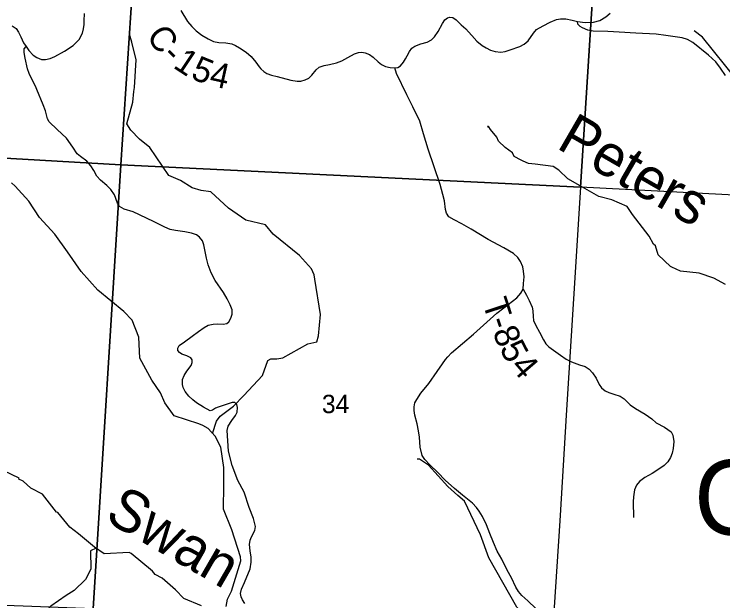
# Model space of a CAD drawing. Extents: x 1878108 to 2183446, y 146837 to 508383.
# Drawn here: x 2040993 to 2049515, y 228362 to 235414 of the extents above; entities that cross this region are included whole.
import ezdxf

# ---------------------------------------------------------------- set-up
doc = ezdxf.new("R2010")
doc.units = 0
for name, color, linetype in [('GM_X_County_Road', 7, 'Continuous'), ('GM_X_County_Road_Text', 7, 'Continuous'), ('GM_X_Minor_River', 7, 'Continuous'), ('GM_X_Minor_River_Text', 7, 'Continuous'), ('GM_X_Section', 7, 'Continuous'), ('GM_X_Section_Text', 7, 'Continuous'), ('GM_X_Township_Road', 7, 'Continuous'), ('GM_X_Township_Road_Text', 7, 'Continuous'), ('GM_X_Township_Text', 7, 'Continuous')]:
    doc.layers.add(name, color=color, linetype=linetype)

msp = doc.modelspace()

# ---------------------------------------------------------------- linework, layer by layer
at = {"layer": 'GM_X_County_Road'}
for points in [[(2040967.8, 235274.4), (2041015.9, 235240.1), (2041045.6, 235198.9), (2041074.2, 235141.7), (2041106.2, 235067.3), (2041136, 235025), (2041170.3, 234975.8), (2041221.8, 234919.7), (2041266.4, 234891.1), (2041321.3, 234870.5), (2041371.7, 234869.4), (2041425.4, 234880.8), (2041480.4, 234906), (2041599.3, 234970.1), (2041701.2, 235035.3), (2041773.2, 235110.8), (2041815.9, 235185.2), (2041828.2, 235236.6), (2041835, 235289.3), (2041834.5, 235334.9), (2041838.5, 235421.2)], [(2042998.5, 235456.3), (2043076.3, 235327), (2043127.8, 235266.4), (2043180.4, 235213.8), (2043251.4, 235163.4), (2043325.7, 235115.4), (2043388.7, 235085.6), (2043453.9, 235073), (2043537.4, 235069.6), (2043609.5, 235058.2), (2043654.1, 235037.6), (2043701.6, 235009.8), (2043783.4, 234957.5), (2043844, 234906), (2043900.1, 234837.4), (2043940.1, 234782.4), (2043961.1, 234756.6), (2043997.3, 234724.1), (2044032.8, 234700.1), (2044087.7, 234681.8), (2044156.3, 234663.5), (2044321.1, 234620), (2044395.5, 234608.5), (2044440.1, 234609.7), (2044493.8, 234623.4), (2044536.2, 234646.3), (2044572.8, 234681.8), (2044626.6, 234745.8), (2044662, 234777.9), (2044719.2, 234795), (2044783.3, 234807.6), (2044869.1, 234830.5), (2044933.2, 234854.5), (2045004.1, 234893.4), (2045084.2, 234938), (2045134.5, 234954), (2045173.4, 234955.2), (2045215.8, 234949.5), (2045265, 234927.7), (2045311.9, 234895.7), (2045370.2, 234841.9), (2045412.5, 234807.6), (2045457.2, 234784.7), (2045515.5, 234772.1), (2045569.4, 234768.8)], [(2045569.4, 234768.8), (2045607.5, 234774.6), (2045640, 234793.8), (2045673.7, 234838.4), (2045699.9, 234878), (2045720.7, 234914.2), (2045748.3, 234963.6), (2045777.2, 235003.3), (2045812.1, 235031), (2045883.2, 235057.5), (2045957.8, 235079.1), (2046012, 235105.6), (2046049.3, 235140.5), (2046092.6, 235204.3), (2046144.4, 235301.8), (2046172.1, 235344), (2046203.4, 235371.7), (2046233.5, 235378.9), (2046268.4, 235375.3), (2046309.3, 235346.4), (2046367.1, 235287.4), (2046424.9, 235235.6), (2046457.4, 235201.9), (2046497.1, 235156.2), (2046557.3, 235090), (2046622.3, 235038.2), (2046669.3, 235008.1), (2046722.3, 234981.6), (2046776.4, 234963.6), (2046846.2, 234956.3), (2046899.2, 234966), (2046957, 234986.4), (2047073.1, 235023.3), (2047126.6, 235054.7), (2047174.9, 235092.4), (2047237.5, 235186.3), (2047274.8, 235228.4), (2047353.1, 235274.2), (2047439.7, 235318.7), (2047513.2, 235348.8), (2047564.9, 235357.2), (2047628.7, 235358.4), (2047702.2, 235340.4), (2047768.2, 235324.1), (2047859.6, 235313.9), (2047960.4, 235318.5), (2048036.9, 235335.9), (2048109.9, 235381.1), (2048160.9, 235424)]]:
    msp.add_lwpolyline(points, dxfattribs=at)
at = {"layer": 'GM_X_Minor_River'}
for points in [[(2050697, 231962), (2050687, 232035.2), (2050765, 232753.2), (2050936.5, 233374.3), (2050903.7, 233601.3), (2050878.1, 233683.7), (2050826.5, 233750.3), (2050254.9, 234275.8), (2049961.9, 234492.5), (2049846.1, 234547.4), (2049682.4, 234624.7), (2049268.9, 235137.2), (2049171.3, 235214.1)], [(2043379.3, 230374.4), (2043424.7, 230520.2), (2043470.5, 230582.9), (2043629.8, 230702.1), (2043755.5, 230830.4), (2043980.3, 231071.8), (2044043.6, 231250.2), (2044080.1, 231269.1), (2044150.1, 231272.8), (2044224.3, 231284.5), (2044522.7, 231451.4), (2044631.3, 231476), (2044653.4, 231547.4), (2044677.2, 231805.3), (2044610.3, 232230.4), (2044601.7, 232278.8), (2044570.1, 232354), (2044425.3, 232515), (2044109.6, 232767.7), (2044015.3, 232881), (2043777.5, 232938.7), (2043572.3, 233081.6), (2043356.8, 233278.9), (2043241.4, 233292.6), (2043134.7, 233328.1), (2042991.6, 233412.9), (2042853.7, 233473.4), (2042624.5, 233811.6), (2042501.8, 233909.7), (2042397.4, 234021.3), (2042349.8, 234097), (2042419.5, 234355.4), (2042433.3, 234483.3), (2042438.8, 234531.2), (2042460.9, 234865.3), (2042409.5, 235077.4), (2042380.5, 235174.6)], [(2049546.4, 232165.2), (2049406.6, 232239.1), (2049230.9, 232298.9), (2049007.3, 232326.5), (2048903.5, 232374.4), (2048887.5, 232382.4), (2048735.7, 232520.5), (2048703.7, 232628.8), (2048681.7, 232650.8), (2048629.7, 232747), (2048429.9, 233005.4), (2048365.9, 233101.6), (2048180.2, 233183.4), (2048022.5, 233223.2), (2047798.8, 233351.1), (2047651.1, 233433.1), (2047543.2, 233537.2), (2047475.3, 233581.2), (2047257.7, 233612.8), (2047177.9, 233618.6), (2047114, 233648.6), (2047090, 233660.5), (2047004.1, 233702.5), (2046984.1, 233746.6), (2046898.2, 233810.6), (2046818.3, 233888.7), (2046798.3, 233936.8), (2046722.4, 234028.9), (2046702.4, 234061), (2046688.4, 234056.9), (2046694.4, 234071)], [(2043542.8, 228295.1), (2043559.4, 228380.8), (2043606.2, 228477.5), (2043719.1, 228842.8), (2043716.6, 228891), (2043612.6, 229215.1), (2043510.5, 229464.9), (2043513.2, 229753.5), (2043513.7, 229966), (2043479.1, 230207.7), (2043411.3, 230340.2), (2043324.3, 230433.2), (2043263.5, 230469.2), (2043214.3, 230490.8), (2042915.8, 230584.6), (2042804.7, 230740.5), (2042754.5, 230862.4), (2042649.4, 231014.1), (2042505.7, 231277.3), (2042491.5, 231532.4), (2042411.8, 231735.4), (2042313.2, 231838.8), (2041997.7, 232097.5), (2041798.9, 232320.3), (2041636.5, 232558.1), (2041481.3, 232771.5), (2041297.6, 232967.9), (2041169.9, 233166.4), (2041003.8, 233348.1), (2040961, 233385.6)], [(2042076.8, 228928.1), (2041960.6, 229005.4), (2041768.8, 229169.5), (2041662.9, 229247.5), (2041517.1, 229425.8), (2041501.1, 229427.8), (2041333.2, 229644.1), (2041195.5, 229716), (2041101.6, 229800.1), (2041047.7, 229824.1), (2041051.6, 229838.1), (2040869.9, 229924), (2040778, 230026.1), (2040744.1, 230032.1), (2040622.2, 230200.3), (2040530.3, 230274.4), (2040466.1, 230238), (2040513, 230264.3)], [(2047702.2, 227988.3), (2047541.8, 228079), (2047504, 228082.2), (2047378.7, 228030.1), (2047338.7, 228027.4), (2047246.5, 228080.5), (2047199.6, 228112), (2047037.2, 228287.6), (2046701.9, 228877.7), (2046600.6, 229155.6), (2046409.2, 229558.7), (2046329.5, 229627.4), (2046207.1, 229737.6), (2045977.4, 229993.5), (2045865.8, 230065.2), (2045840.7, 230064.7)], [(2041980.6, 228996.6), (2041910.5, 228962.8), (2041915.9, 228744.1), (2041850.2, 228619.9), (2041716.5, 228487.9), (2041618.9, 228426.8), (2041435.3, 228298.4), (2041094.9, 227930.4), (2041071.1, 227871), (2041070.5, 227720.6), (2041074.1, 227443.9), (2040950.3, 227046.9), (2040966.5, 226922.1), (2040973.2, 226881.8), (2040925.6, 226761), (2040778.4, 226577.2), (2040687.2, 226399.7), (2040580, 226286.9), (2040541.2, 226260.1), (2040207, 226032.2)], [(2042376.9, 228945), (2042076.8, 228928.1)], [(2043244.6, 228304), (2043034.9, 228391.8), (2042933.1, 228495.9), (2042771.3, 228634), (2042687.4, 228678), (2042657.4, 228718), (2042399.7, 228932.2), (2042376.9, 228945)]]:
    msp.add_lwpolyline(points, dxfattribs=at)
at = {"layer": 'GM_X_Section'}
for points in [[(2037038.7, 239291.4), (2042637.8, 239086.2), (2042276.7, 233603.4), (2036705.9, 233925.3)], [(2048152.2, 238833.3), (2047805.2, 233334.5), (2042276.7, 233603.4), (2042637.8, 239086.2)], [(2048152.2, 238833.3), (2053618.8, 238564.3), (2053454.4, 235826.8), (2053285.8, 233051.4), (2047805.2, 233334.5)], [(2042276.7, 233603.4), (2041943, 228266.8), (2036355.2, 228477), (2036357, 228504.4), (2036418.7, 229462.5), (2036563.1, 231705.9), (2036705.9, 233925.3)], [(2047805.2, 233334.5), (2047718.1, 231991.9), (2047634.1, 230659.7), (2047553.9, 229323.2), (2047466.9, 227982), (2047072.4, 228002.2), (2046653.7, 228024), (2046246.1, 228045.3), (2045817.9, 228066.6), (2045392.4, 228088.9), (2044975.2, 228109.3), (2044547.1, 228132.2), (2044088.4, 228158.6), (2043708.5, 228177.2), (2043256, 228200.8), (2042819.3, 228222.8), (2042389.8, 228244.9), (2041943, 228266.8), (2042276.7, 233603.4)]]:
    msp.add_lwpolyline(points, close=True, dxfattribs=at)
at = {"layer": 'GM_X_Township_Road'}
for points in [[(2049546.8, 234675.2), (2049485.3, 234766), (2049431.6, 234839.3), (2049341.7, 234919.4), (2049153.3, 235074.6), (2049088.8, 235108.8), (2049024.4, 235129.3), (2048943.3, 235142), (2048831, 235158.6), (2048711.9, 235175.2), (2048468.7, 235185.9), (2048268.5, 235196.7), (2048130.9, 235205.5), (2047956.1, 235210.4), (2047893.6, 235221.1), (2047826.2, 235248.4), (2047799.8, 235265), (2047771.5, 235293.4), (2047768.2, 235324.1)], [(2041256.7, 234527.8), (2041173.7, 234698.9), (2041153.1, 234756.1), (2041126.8, 234886.5), (2041113.1, 234954), (2041115.4, 234996.4), (2041136, 235025)], [(2046181.6, 231261.9), (2046207.4, 231296.6), (2046253.8, 231341.7), (2046515.1, 231566.4), (2046795.9, 231819.2), (2046881.4, 231883.9), (2047036.4, 232003.5), (2047087.7, 232059.7), (2047113.4, 232107.3), (2047117, 232176.9), (2047124.4, 232256.3), (2047117, 232324.7), (2047108.5, 232377.2), (2047082.8, 232440.7), (2047048.7, 232490.7), (2046998.1, 232537.5), (2046880.2, 232605.5), (2046694.6, 232705.6), (2046488.2, 232831.4), (2046375.9, 232892.4), (2046285.5, 232941.3), (2046222, 232979.1), (2046193.9, 233021.9), (2046181.8, 233066.5), (2046169.5, 233168.4), (2046150, 233247.8), (2046114.6, 233365), (2045971.7, 233791.1), (2045916.8, 233975.5), (2045871.6, 234126.9), (2045786.1, 234300.3), (2045714.1, 234445.6), (2045589.5, 234700.8), (2045569.4, 234768.8)], [(2043765.1, 228332.1), (2043737.6, 228375.6), (2043722.7, 228408.8), (2043716.7, 228450.9), (2043728.5, 228502.6), (2043764.7, 228581.9), (2043831.4, 228745.2), (2043842.9, 228826.4), (2043841.7, 228888.2), (2043830.3, 228963.7), (2043823.4, 229039.2), (2043830.3, 229089.5), (2043848.6, 229129.6), (2043886.3, 229206.2), (2043894.4, 229257.7), (2043870.3, 229350.4), (2043821.1, 229484.2), (2043757.1, 229669.6), (2043683.8, 229809.1), (2043615.2, 229989.9), (2043569.4, 230159.2), (2043553.4, 230410.9), (2043567.1, 230462.4), (2043610.6, 230528.8), (2043655.2, 230591.7), (2043674.7, 230631.7), (2043678.1, 230686.7), (2043671.3, 230722.1), (2043646.1, 230746.1), (2043612.9, 230746.1), (2043447, 230691.2), (2043416.1, 230677.5), (2043377.2, 230654.6), (2043350.9, 230646.6), (2043269.7, 230690.1), (2043186.2, 230740.4), (2043140.4, 230778.2), (2043093.5, 230823.9), (2043047.7, 230880), (2043026, 230925.8), (2043018.7, 230963.2), (2043015.7, 231021.9), (2043036.3, 231071.1), (2043069.5, 231122.5), (2043123.2, 231188.9), (2043133.5, 231227.8), (2043133.5, 231257.5), (2043117.5, 231285), (2043069.5, 231305.6), (2043011.1, 231327.3), (2042981.4, 231346.8), (2042963.1, 231373.1), (2042963.1, 231399.4), (2042979.1, 231431.4), (2043039.7, 231477.2), (2043132.4, 231544.7), (2043209.1, 231598.5), (2043277.7, 231647.7), (2043324.6, 231675.1), (2043386.4, 231688.9), (2043442.4, 231692.3), (2043506.5, 231688.9), (2043548.8, 231694.6), (2043576.3, 231717.5), (2043599.2, 231758.6), (2043612.9, 231806.7), (2043614.1, 231860.5), (2043590, 231918.8), (2043554.6, 231990.9), (2043509.9, 232069.8), (2043410.4, 232214), (2043362.4, 232304.4), (2043326.9, 232402.8), (2043307.4, 232480.6), (2043274.3, 232640.7), (2043258.2, 232688.8), (2043222.8, 232732.3), (2043185, 232762), (2043126.7, 232781.5), (2043044.3, 232796.3), (2042934.5, 232812.3), (2042869.3, 232827.2), (2042804, 232852.4), (2042667.9, 232922.2), (2042424.2, 233036.6), (2042315.5, 233068.6), (2042260.6, 233101.8), (2042235.4, 233141.8), (2042198.8, 233241.4), (2042154.2, 233306.6), (2042108.5, 233355.8), (2042031.8, 233419.8), (2041986, 233465.6), (2041949.4, 233533.1), (2041916.2, 233591.5), (2041867.1, 233645.2), (2041790.4, 233702.4), (2041749.2, 233735.6), (2041700, 233816.8), (2041624.5, 233922.1), (2041511.2, 234027.3), (2041412.9, 234120), (2041393.4, 234154.3), (2041368.2, 234251.6), (2041343.1, 234326), (2041266.4, 234507.9), (2041256.7, 234527.8)], [(2047113.4, 232107.3), (2047154.9, 232036.5), (2047187.9, 231970.6), (2047223.3, 231892.4), (2047230.6, 231849.7), (2047234.3, 231781.3), (2047239.1, 231730), (2047268.3, 231672), (2047310, 231590.8), (2047357.6, 231499.3), (2047385.7, 231452.9), (2047423.5, 231413.8), (2047477.2, 231373.5), (2047561.5, 231316.1), (2047629.9, 231266), (2047694.6, 231234.3), (2047789.8, 231200.1), (2047860.6, 231178.1), (2047908.3, 231147.6), (2047949.8, 231103.6), (2047990.1, 231037.7), (2048029.1, 230962), (2048054.8, 230921.7), (2048098.7, 230885.1), (2048145.1, 230868), (2048206.2, 230847.2), (2048279.4, 230820.4), (2048328.3, 230789.8), (2048399.1, 230719), (2048463.8, 230675.1), (2048580.8, 230606.3), (2048662.8, 230550.5), (2048714.1, 230502.9), (2048811.8, 230448), (2048892.4, 230393), (2048913.2, 230352.7), (2048927.8, 230277), (2048919.3, 230192.8), (2048907.1, 230136.6), (2048887.5, 230084.1), (2048853.3, 230032.8), (2048809.4, 229987.6), (2048745, 229943.7), (2048666.5, 229893.6), (2048577.4, 229843.5), (2048512.7, 229797.1), (2048478.5, 229754.4), (2048454.1, 229698.2), (2048441.8, 229612.8), (2048438.2, 229551.7), (2048439, 229362)], [(2047268.4, 228270.9), (2047168.3, 228363.7), (2047099.9, 228427.2), (2047059.6, 228474.8), (2047027.9, 228526.1), (2046973, 228638.4), (2046921.7, 228732.4), (2046857, 228864.3), (2046802, 228960.7), (2046758.1, 229063.3), (2046711.7, 229170.8), (2046673.8, 229275.8), (2046626.2, 229374.7), (2046584.7, 229441.8), (2046552.9, 229483.3), (2046502.9, 229537.1), (2046385.6, 229632.3), (2046286.7, 229712.9), (2046178.1, 229811.8), (2046086.5, 229904.6), (2045993.7, 229998.6), (2045930.2, 230060.9), (2045900.9, 230107.3), (2045874, 230211.1), (2045867.9, 230329.5), (2045855.7, 230404), (2045838.6, 230490.7), (2045813, 230593.3), (2045803.2, 230651.9), (2045804, 230692.4), (2045810.5, 230741), (2045833.7, 230782.5), (2045885, 230859.4), (2045979, 230973), (2046080.4, 231117.1), (2046143.9, 231211.1), (2046181.6, 231261.9)]]:
    msp.add_lwpolyline(points, dxfattribs=at)

# ---------------------------------------------------------------- texts
at = {"layer": 'GM_X_County_Road_Text'}
for s, rotation, p in [('C', 304.49979, (2042575.3, 235153.9)), ('-', 316.1355, (2042757.9, 234900.2)), ('1', 326.51734, (2042893, 234777.8)), ('5', 337.7555, (2043103.8, 234645.8)), ('4', 347.5203, (2043328.1, 234559.2))]:
    msp.add_text(s, height=300, rotation=rotation, dxfattribs=at).set_placement(p)
at = {"layer": 'GM_X_Minor_River_Text'}
for s, rotation, p in [('Peters', 329.99811, (2047500.3, 233811.2)), ('Swan', 329.9982, (2042066.7, 229336))]:
    msp.add_text(s, height=499.99, rotation=rotation, dxfattribs=at).set_placement(p)
at = {"layer": 'GM_X_Section_Text'}
msp.add_text('34', height=221, rotation=0.00001, dxfattribs=at).set_placement((2044694.2, 230618))
at = {"layer": 'GM_X_Township_Road_Text'}
for s, rotation, p in [('T', 288.13342, (2046621.3, 231948)), ('-', 289.11616, (2046692.9, 231729.4)), ('8', 292.85934, (2046740.9, 231593)), ('5', 297.62355, (2046824.3, 231398.2)), ('4', 310.47158, (2046951, 231173.8))]:
    msp.add_text(s, height=300, rotation=rotation, dxfattribs=at).set_placement(p)
at = {"layer": 'GM_X_Township_Text'}
msp.add_text('OHIO', height=900, rotation=0.00001, dxfattribs=at).set_placement((2049173, 229155.5))

doc.saveas('drawing.dxf')
